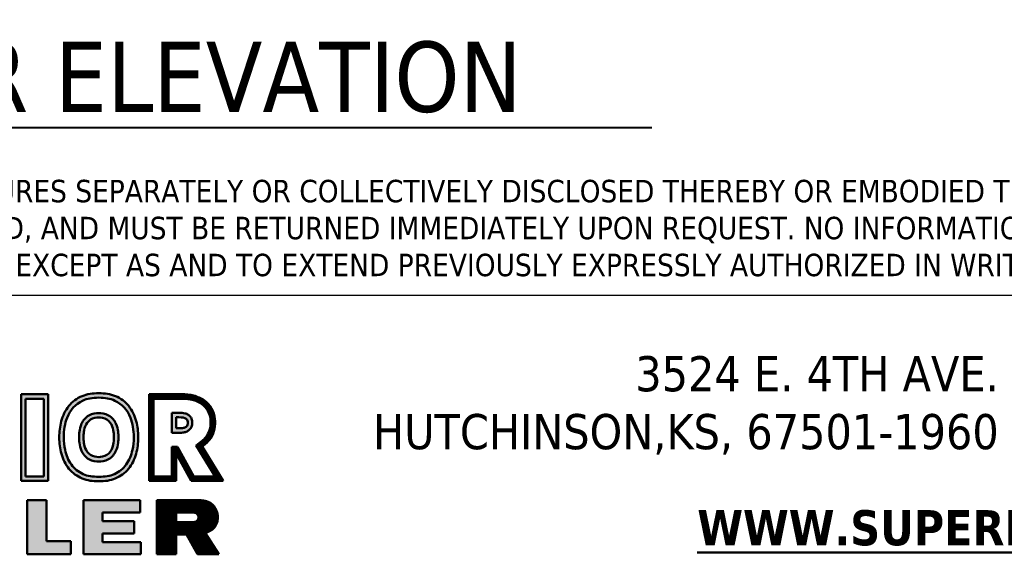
# Model space of a CAD drawing. Header units: inches. Extents: x 18 to 846, y -67 to 561.
# Tile 509 of 656: x 719 to 782, y 52 to 87. Entities that reach past the tile are written whole.
import ezdxf
from ezdxf.enums import TextEntityAlignment as Align

# ---------------------------------------------------------------- set-up
doc = ezdxf.new("R2010")
doc.units = ezdxf.units.IN
doc.header["$LTSCALE"] = 24
doc.header["$MEASUREMENT"] = 0
doc.layers.add('No Plot', color=7, linetype='Continuous', lineweight=25, plot=False)
doc.layers.add('Symbol (ANSI)', color=7, linetype='Continuous', lineweight=25)
doc.layers.add('Title (ANSI)', color=7, linetype='Continuous', lineweight=50)
doc.styles.add('Label Text (ANSI)', font='tahomabd.ttf')
doc.styles.add('Note Text (ANSI)', font='tahoma.ttf')
doc.styles.get("Standard").update_dxf_attribs({"font": 'arial.ttf'})
pattern_1 = [(45, (0, 0), (-3.0935921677e-05, 3.0935921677e-05), [])]

# ---------------------------------------------------------------- blocks, each defined once
blk = doc.blocks.new('Title Blocks SB TITLE-KS')
at = {"lineweight": 25}
h = blk.add_hatch(color=256, dxfattribs=at)
h.paths.add_polyline_path([(49.2707, 4.3705), (49.2707, 4.1626), (49.3195, 4.1626), (49.3195, 4.3705)], flags=0)
h.paths.add_polyline_path([(49.3314, 4.3824), (49.2587, 4.3824), (49.2587, 4.1507), (49.3314, 4.1507)])
h = blk.add_hatch(color=256, dxfattribs=at)
edge = h.paths.add_edge_path(flags=0)
edge.add_spline(control_points=[(49.4663, 4.1617), (49.4831, 4.1618), (49.4954, 4.1634), (49.5208, 4.1749), (49.5314, 4.1833), (49.5476, 4.2056), (49.5533, 4.2194), (49.5588, 4.2443), (49.5598, 4.2554), (49.5599, 4.2675)], knot_values=[-0.565129, -0.565129, -0.565129, -0.565129, -0.413896, -0.413896, -0.262663, -0.262663, -0.11143, -0.11143, 0, 0, 0, 0], degree=3, periodic=0)
edge.add_spline(control_points=[(49.5599, 4.2675), (49.5596, 4.287), (49.5571, 4.3038), (49.5427, 4.3402), (49.5285, 4.3561), (49.4964, 4.3713), (49.4834, 4.3731), (49.4663, 4.3734)], knot_values=[-0.565091, -0.565091, -0.565091, -0.565091, -0.387471, -0.387471, -0.156191, -0.156191, 0, 0, 0, 0], degree=3, periodic=0)
edge.add_spline(control_points=[(49.4663, 4.3734), (49.4491, 4.3731), (49.4361, 4.3713), (49.404, 4.3561), (49.3898, 4.3402), (49.3753, 4.3037), (49.3729, 4.2868), (49.3726, 4.2672)], knot_values=[-0.565962, -0.565962, -0.565962, -0.565962, -0.409772, -0.409772, -0.178401, -0.178401, 0, 0, 0, 0], degree=3, periodic=0)
edge.add_spline(control_points=[(49.3726, 4.2672), (49.3728, 4.2552), (49.3738, 4.2443), (49.3792, 4.2194), (49.3849, 4.2056), (49.4011, 4.1833), (49.4117, 4.1749), (49.4371, 4.1634), (49.4495, 4.1618), (49.4663, 4.1617)], knot_values=[-0.564258, -0.564258, -0.564258, -0.564258, -0.453694, -0.453694, -0.302463, -0.302463, -0.151231, -0.151231, 0, 0, 0, 0], degree=3, periodic=0)
edge = h.paths.add_edge_path()
edge.add_spline(control_points=[(49.5719, 4.2675), (49.5716, 4.2828), (49.5702, 4.2967), (49.5624, 4.3254), (49.5557, 4.3394), (49.537, 4.3627), (49.5248, 4.3716), (49.4971, 4.3834), (49.4829, 4.385), (49.4663, 4.3853)], knot_values=[0, 0, 0, 0, 0.133278, 0.133278, 0.277216, 0.277216, 0.421153, 0.421153, 0.565091, 0.565091, 0.565091, 0.565091], degree=3, periodic=0)
edge.add_spline(control_points=[(49.4663, 4.3853), (49.4496, 4.385), (49.4355, 4.3834), (49.4077, 4.3716), (49.3955, 4.3627), (49.3768, 4.3394), (49.3701, 4.3254), (49.3623, 4.2966), (49.3609, 4.2826), (49.3607, 4.2672)], knot_values=[0, 0, 0, 0, 0.14394, 0.14394, 0.287879, 0.287879, 0.431819, 0.431819, 0.565962, 0.565962, 0.565962, 0.565962], degree=3, periodic=0)
edge.add_spline(control_points=[(49.3607, 4.2672), (49.3609, 4.2514), (49.3625, 4.2372), (49.3706, 4.2083), (49.3773, 4.1945), (49.396, 4.1717), (49.4082, 4.163), (49.4358, 4.1514), (49.4497, 4.1499), (49.4663, 4.1497)], knot_values=[0, 0, 0, 0, 0.136876, 0.136876, 0.279336, 0.279336, 0.421797, 0.421797, 0.564258, 0.564258, 0.564258, 0.564258], degree=3, periodic=0)
edge.add_spline(control_points=[(49.4663, 4.1497), (49.4828, 4.1499), (49.4967, 4.1514), (49.5243, 4.163), (49.5365, 4.1717), (49.5552, 4.1945), (49.5619, 4.2083), (49.5701, 4.2372), (49.5716, 4.2516), (49.5719, 4.2675)], knot_values=[0, 0, 0, 0, 0.142463, 0.142463, 0.284925, 0.284925, 0.427388, 0.427388, 0.565129, 0.565129, 0.565129, 0.565129], degree=3, periodic=0)
h = blk.add_hatch(dxfattribs=at)
h.set_pattern_fill('ANSI31', color=256, scale=0.00035, style=0)
h.set_pattern_definition(pattern_1)
edge = h.paths.add_edge_path(flags=0)
edge.add_line((49.6877, 4.3704), (49.613, 4.3704))
edge.add_line((49.613, 4.3704), (49.613, 4.1626))
edge.add_line((49.613, 4.1626), (49.6618, 4.1626))
edge.add_line((49.6618, 4.1626), (49.6618, 4.2421))
edge.add_line((49.6618, 4.2421), (49.6772, 4.2421))
edge.add_line((49.6772, 4.2421), (49.7209, 4.1626))
edge.add_line((49.7209, 4.1626), (49.7775, 4.1626))
edge.add_line((49.7775, 4.1626), (49.7265, 4.2457))
edge.add_spline(control_points=[(49.7265, 4.2457), (49.7333, 4.2504), (49.7388, 4.2545), (49.7429, 4.258)], knot_values=[-0.701293, -0.701293, -0.701293, -0.701293, -0.650383, -0.650383, -0.650383, -0.650383], degree=3, periodic=0)
edge.add_spline(control_points=[(49.7429, 4.258), (49.7469, 4.2613), (49.7497, 4.264), (49.7566, 4.2724), (49.7606, 4.2796), (49.765, 4.2937), (49.7658, 4.302), (49.7651, 4.3211), (49.7626, 4.3299), (49.7499, 4.3521), (49.7364, 4.3615), (49.7093, 4.3697), (49.7004, 4.3706), (49.6877, 4.3704)], knot_values=[-0.650383, -0.650383, -0.650383, -0.650383, -0.601453, -0.601453, -0.510571, -0.510571, -0.419689, -0.419689, -0.301849, -0.301849, -0.111362, -0.111362, 0, 0, 0, 0], degree=3, periodic=0)
edge = h.paths.add_edge_path()
edge.add_line((49.6737, 4.1507), (49.6737, 4.2236))
edge.add_line((49.6737, 4.2236), (49.7138, 4.1507))
edge.add_line((49.7138, 4.1507), (49.7988, 4.1507))
edge.add_line((49.7988, 4.1507), (49.7425, 4.2425))
edge.add_spline(control_points=[(49.7425, 4.2425), (49.7455, 4.2447), (49.7482, 4.2468), (49.7506, 4.2488)], knot_values=[0.650383, 0.650383, 0.650383, 0.650383, 0.677218, 0.677218, 0.677218, 0.677218], degree=3, periodic=0)
edge.add_spline(control_points=[(49.7506, 4.2488), (49.7572, 4.2543), (49.7616, 4.2591), (49.7706, 4.2728), (49.7742, 4.2812), (49.7776, 4.2982), (49.7779, 4.3084), (49.775, 4.3362), (49.7646, 4.3547), (49.7403, 4.3717), (49.7303, 4.3761), (49.7096, 4.3818), (49.6998, 4.3825), (49.6879, 4.3824)], knot_values=[0, 0, 0, 0, 0.074157, 0.074157, 0.162849, 0.162849, 0.251541, 0.251541, 0.44626, 0.44626, 0.548321, 0.548321, 0.650383, 0.650383, 0.650383, 0.650383], degree=3, periodic=0)
edge.add_line((49.6879, 4.3824), (49.6011, 4.3824))
edge.add_line((49.6011, 4.3824), (49.6011, 4.1507))
edge.add_line((49.6011, 4.1507), (49.6737, 4.1507))
h = blk.add_hatch(color=256, dxfattribs=at)
edge = h.paths.add_edge_path(flags=0)
edge.add_spline(control_points=[(49.4662, 4.2146), (49.4718, 4.2147), (49.4811, 4.2156), (49.4952, 4.2248), (49.4999, 4.232), (49.5049, 4.2452), (49.506, 4.2514), (49.5068, 4.261), (49.5069, 4.2643), (49.5069, 4.2674)], knot_values=[-0.163293, -0.163293, -0.163293, -0.163293, -0.117361, -0.117361, -0.071429, -0.071429, -0.025497, -0.025497, 0, 0, 0, 0], degree=3, periodic=0)
edge.add_spline(control_points=[(49.5069, 4.2674), (49.5069, 4.2706), (49.5068, 4.2739), (49.506, 4.2835), (49.5049, 4.2897), (49.4999, 4.3029), (49.4952, 4.3101), (49.4811, 4.3192), (49.4718, 4.3202), (49.4663, 4.3203)], knot_values=[-0.163294, -0.163294, -0.163294, -0.163294, -0.137799, -0.137799, -0.091866, -0.091866, -0.045933, -0.045933, 0, 0, 0, 0], degree=3, periodic=0)
edge.add_spline(control_points=[(49.4663, 4.3203), (49.4607, 4.3202), (49.4514, 4.3192), (49.4373, 4.3101), (49.4327, 4.3029), (49.4276, 4.2897), (49.4265, 4.2835), (49.4257, 4.2739), (49.4256, 4.2706), (49.4256, 4.2675)], knot_values=[-0.163293, -0.163293, -0.163293, -0.163293, -0.117361, -0.117361, -0.071429, -0.071429, -0.025497, -0.025497, 0, 0, 0, 0], degree=3, periodic=0)
edge.add_spline(control_points=[(49.4256, 4.2675), (49.4256, 4.2643), (49.4257, 4.261), (49.4265, 4.2514), (49.4276, 4.2452), (49.4327, 4.232), (49.4373, 4.2248), (49.4514, 4.2156), (49.4607, 4.2147), (49.4662, 4.2146)], knot_values=[-0.163294, -0.163294, -0.163294, -0.163294, -0.137797, -0.137797, -0.091865, -0.091865, -0.045932, -0.045932, 0, 0, 0, 0], degree=3, periodic=0)
edge = h.paths.add_edge_path()
edge.add_spline(control_points=[(49.5188, 4.2675), (49.5188, 4.2719), (49.5187, 4.2772), (49.5171, 4.2892), (49.5158, 4.2961), (49.5084, 4.312), (49.5024, 4.3205), (49.4827, 4.3315), (49.4728, 4.3321), (49.4663, 4.3322)], knot_values=[0, 0, 0, 0, 0.034855, 0.034855, 0.077668, 0.077668, 0.120481, 0.120481, 0.163294, 0.163294, 0.163294, 0.163294], degree=3, periodic=0)
edge.add_spline(control_points=[(49.4663, 4.3322), (49.4597, 4.3321), (49.4498, 4.3315), (49.4302, 4.3205), (49.4241, 4.312), (49.4167, 4.2961), (49.4154, 4.2892), (49.4139, 4.2772), (49.4137, 4.2719), (49.4137, 4.2674)], knot_values=[0, 0, 0, 0, 0.042814, 0.042814, 0.085628, 0.085628, 0.128442, 0.128442, 0.163293, 0.163293, 0.163293, 0.163293], degree=3, periodic=0)
edge.add_spline(control_points=[(49.4137, 4.2674), (49.4137, 4.263), (49.4139, 4.2577), (49.4154, 4.2456), (49.4167, 4.2388), (49.4241, 4.2229), (49.4302, 4.2144), (49.4498, 4.2034), (49.4597, 4.2028), (49.4663, 4.2027)], knot_values=[0, 0, 0, 0, 0.034853, 0.034853, 0.077667, 0.077667, 0.12048, 0.12048, 0.163294, 0.163294, 0.163294, 0.163294], degree=3, periodic=0)
edge.add_spline(control_points=[(49.4663, 4.2027), (49.4728, 4.2028), (49.4827, 4.2034), (49.5024, 4.2144), (49.5084, 4.2229), (49.5158, 4.2388), (49.5171, 4.2456), (49.5187, 4.2577), (49.5188, 4.263), (49.5188, 4.2675)], knot_values=[0, 0, 0, 0, 0.042814, 0.042814, 0.085627, 0.085627, 0.128441, 0.128441, 0.163293, 0.163293, 0.163293, 0.163293], degree=3, periodic=0)
h = blk.add_hatch(color=256, dxfattribs=at)
edge = h.paths.add_edge_path(flags=0)
edge.add_line((49.6735, 4.2914), (49.6808, 4.2914))
edge.add_spline(control_points=[(49.6808, 4.2914), (49.6856, 4.2915), (49.6895, 4.2916), (49.6959, 4.293), (49.6979, 4.294), (49.7018, 4.2972), (49.7032, 4.299), (49.7043, 4.3026), (49.7046, 4.3063), (49.7038, 4.313), (49.7026, 4.3148), (49.6958, 4.3201), (49.6899, 4.3208), (49.6808, 4.3209)], knot_values=[-0.288872, -0.288872, -0.288872, -0.288872, -0.246765, -0.246765, -0.208681, -0.208681, -0.170597, -0.170597, -0.132513, -0.132513, -0.07892, -0.07892, 0, 0, 0, 0], degree=3, periodic=0)
edge.add_line((49.6808, 4.3209), (49.6735, 4.3209))
edge.add_line((49.6735, 4.3209), (49.6735, 4.2914))
edge = h.paths.add_edge_path()
edge.add_spline(control_points=[(49.6808, 4.2795), (49.6831, 4.2795), (49.6874, 4.2795), (49.6947, 4.2803), (49.7028, 4.2826), (49.7101, 4.2881), (49.7156, 4.2962), (49.7168, 4.3062), (49.7156, 4.3159), (49.7112, 4.3231), (49.7052, 4.3283), (49.6977, 4.3317), (49.689, 4.3327), (49.6836, 4.3328), (49.6808, 4.3328)], knot_values=[0, 0, 0, 0, 19.68907, 37.183159, 62.807968, 90.559754, 113.544659, 144.551319, 174.727619, 195.878946, 214.672315, 242.231464, 264.830431, 288.883455, 288.883455, 288.883455, 288.883455], degree=3, periodic=0)
edge.add_line((49.6808, 4.3328), (49.6615, 4.3328))
edge.add_line((49.6615, 4.3328), (49.6615, 4.2795))
edge.add_line((49.6615, 4.2795), (49.6808, 4.2795))
for points in [[(49.2752, 3.9545), (49.3918, 3.9545), (49.3918, 3.9897), (49.3269, 3.9897), (49.3269, 4.0992), (49.2752, 4.0992)], [(49.4765, 4.0666), (49.5768, 4.0666), (49.5768, 4.0992), (49.4252, 4.0992), (49.4252, 3.9545), (49.5789, 3.9545), (49.5789, 3.9873), (49.4765, 3.9873), (49.4765, 4.0102), (49.5608, 4.0102), (49.5608, 4.0431), (49.4765, 4.0431)]]:
    blk.add_hatch(color=256, dxfattribs=at).paths.add_polyline_path(points)
h = blk.add_hatch(dxfattribs=at)
h.set_pattern_fill('ANSI31', color=256, scale=0.00035, style=0)
h.set_pattern_definition(pattern_1)
edge = h.paths.add_edge_path(flags=0)
edge.add_line((49.716, 4.0664), (49.6732, 4.0664))
edge.add_line((49.6732, 4.0664), (49.6732, 4.04))
edge.add_line((49.6732, 4.04), (49.7119, 4.04))
edge.add_spline(control_points=[(49.7119, 4.04), (49.7138, 4.04), (49.717, 4.0401), (49.7213, 4.0405), (49.7248, 4.0414), (49.728, 4.0429), (49.731, 4.0455), (49.7325, 4.0491), (49.7329, 4.0522), (49.7329, 4.055), (49.7323, 4.0576), (49.7309, 4.0605), (49.7283, 4.0633), (49.7249, 4.065), (49.7216, 4.0661), (49.7188, 4.0663), (49.717, 4.0664), (49.716, 4.0664)], knot_values=[-150.108908, -150.108908, -150.108908, -150.108908, -133.537366, -122.67245, -113.788807, -102.684568, -92.642653, -80.34463, -70.169919, -65.554792, -56.886525, -47.066459, -38.434166, -24.523112, -15.037511, -8.804527, 0, 0, 0, 0], degree=3, periodic=0)
edge = h.paths.add_edge_path()
edge.add_spline(control_points=[(49.7512, 4.0123), (49.7527, 4.0126), (49.7566, 4.0134), (49.7626, 4.0158), (49.7689, 4.0197), (49.7744, 4.0244), (49.7789, 4.0307), (49.7826, 4.0388), (49.7846, 4.0481), (49.7846, 4.0586), (49.7826, 4.0683), (49.7786, 4.0773), (49.7729, 4.0853), (49.7657, 4.092), (49.7569, 4.0958), (49.7482, 4.0979), (49.7384, 4.0991), (49.7313, 4.0992), (49.7274, 4.0992)], knot_values=[0, 0, 0, 0, 12.543267, 34.657957, 54.650618, 75.574454, 96.777913, 119.998664, 151.951022, 177.349884, 209.288089, 236.020238, 261.633543, 293.227596, 318.911151, 342.295918, 370.126899, 403.20515, 403.20515, 403.20515, 403.20515], degree=3, periodic=0)
edge.add_line((49.7274, 4.0992), (49.6216, 4.0992))
edge.add_line((49.6216, 4.0992), (49.6216, 3.9545))
edge.add_line((49.6216, 3.9545), (49.6732, 3.9545))
edge.add_line((49.6732, 3.9545), (49.6732, 4.0072))
edge.add_line((49.6732, 4.0072), (49.7007, 4.0072))
edge.add_line((49.7007, 4.0072), (49.7303, 3.9545))
edge.add_line((49.7303, 3.9545), (49.7873, 3.9545))
edge.add_line((49.7873, 3.9545), (49.7512, 4.0123))
at = {"layer": 'No Plot', "color": 7, "linetype": 'Continuous', "lineweight": 25}
for p, q in [((49.2587, 4.3824), (49.3314, 4.3824)), ((49.2587, 4.1507), (49.2587, 4.3824)), ((49.3314, 4.3824), (49.3314, 4.1507)), ((49.6011, 4.1507), (49.6011, 4.3824)), ((49.6011, 4.3824), (49.6879, 4.3824)), ((49.2707, 4.3705), (49.3195, 4.3705)), ((49.2707, 4.1626), (49.2707, 4.3705)), ((49.3195, 4.3705), (49.3195, 4.1626)), ((49.613, 4.1626), (49.613, 4.3704)), ((49.613, 4.3704), (49.6877, 4.3704)), ((49.6615, 4.3328), (49.6615, 4.2795)), ((49.6615, 4.3328), (49.6808, 4.3328)), ((49.6735, 4.3209), (49.6735, 4.2914)), ((49.6735, 4.3209), (49.6808, 4.3209)), ((49.6615, 4.2795), (49.6808, 4.2795)), ((49.6735, 4.2914), (49.6808, 4.2914)), ((49.6772, 4.2421), (49.6618, 4.2421)), ((49.6618, 4.2421), (49.6618, 4.1626)), ((49.6772, 4.2421), (49.7209, 4.1626)), ((49.7265, 4.2457), (49.7775, 4.1626)), ((49.7425, 4.2425), (49.7988, 4.1507)), ((49.7138, 4.1507), (49.6737, 4.2236)), ((49.6737, 4.2236), (49.6737, 4.1507)), ((49.3195, 4.1626), (49.2707, 4.1626)), ((49.6618, 4.1626), (49.613, 4.1626)), ((49.7775, 4.1626), (49.7209, 4.1626)), ((49.3314, 4.1507), (49.2587, 4.1507)), ((49.6737, 4.1507), (49.6011, 4.1507)), ((49.7988, 4.1507), (49.7138, 4.1507)), ((49.2752, 4.0992), (49.2752, 3.9545)), ((49.3269, 4.0992), (49.2752, 4.0992)), ((49.3269, 3.9897), (49.3269, 4.0992)), ((49.4252, 4.0992), (49.4252, 3.9545)), ((49.5768, 4.0992), (49.4252, 4.0992)), ((49.5768, 4.0666), (49.5768, 4.0992)), ((49.6216, 3.9545), (49.6216, 4.0992)), ((49.6216, 4.0992), (49.7274, 4.0992)), ((49.4765, 4.0431), (49.4765, 4.0666)), ((49.4765, 4.0666), (49.5768, 4.0666)), ((49.6732, 4.0664), (49.6732, 4.04)), ((49.6732, 4.0664), (49.716, 4.0664)), ((49.5608, 4.0431), (49.4765, 4.0431)), ((49.5608, 4.0102), (49.5608, 4.0431)), ((49.6732, 4.04), (49.7119, 4.04)), ((49.4765, 3.9873), (49.4765, 4.0102)), ((49.4765, 4.0102), (49.5608, 4.0102)), ((49.6732, 4.0072), (49.6732, 3.9545)), ((49.7007, 4.0072), (49.6732, 4.0072)), ((49.7007, 4.0072), (49.7303, 3.9545)), ((49.7512, 4.0123), (49.7873, 3.9545)), ((49.3918, 3.9897), (49.3269, 3.9897)), ((49.3918, 3.9545), (49.3918, 3.9897)), ((49.5789, 3.9873), (49.4765, 3.9873)), ((49.5789, 3.9545), (49.5789, 3.9873)), ((49.2752, 3.9545), (49.3918, 3.9545)), ((49.4252, 3.9545), (49.5789, 3.9545)), ((49.6732, 3.9545), (49.6216, 3.9545)), ((49.7303, 3.9545), (49.7873, 3.9545))]:
    blk.add_line(p, q, dxfattribs=at)
for points, knots in [([(49.4663, 4.3853), (49.4496, 4.385), (49.4355, 4.3834), (49.4077, 4.3716), (49.3955, 4.3627), (49.3768, 4.3394), (49.3701, 4.3254), (49.3623, 4.2966), (49.3609, 4.2826), (49.3607, 4.2672)], [0, 0, 0, 0, 0.1439397, 0.1439397, 0.2878793, 0.2878793, 0.431819, 0.431819, 0.5659619, 0.5659619, 0.5659619, 0.5659619]), ([(49.4663, 4.3734), (49.4491, 4.3731), (49.4361, 4.3713), (49.404, 4.3561), (49.3898, 4.3402), (49.3753, 4.3037), (49.3729, 4.2868), (49.3726, 4.2672)], [0, 0, 0, 0, 0.1561895, 0.1561895, 0.3875612, 0.3875612, 0.5659619, 0.5659619, 0.5659619, 0.5659619]), ([(49.4663, 4.3853), (49.4829, 4.385), (49.4971, 4.3834), (49.5248, 4.3716), (49.537, 4.3627), (49.5557, 4.3394), (49.5624, 4.3254), (49.5702, 4.2967), (49.5716, 4.2828), (49.5719, 4.2675)], [0, 0, 0, 0, 0.1439378, 0.1439378, 0.2878756, 0.2878756, 0.4318134, 0.4318134, 0.5650911, 0.5650911, 0.5650911, 0.5650911]), ([(49.4663, 4.3734), (49.4834, 4.3731), (49.4964, 4.3713), (49.5285, 4.3561), (49.5427, 4.3402), (49.5571, 4.3038), (49.5596, 4.287), (49.5599, 4.2675)], [0, 0, 0, 0, 0.1561908, 0.1561908, 0.3874708, 0.3874708, 0.5650911, 0.5650911, 0.5650911, 0.5650911]), ([(49.6879, 4.3824), (49.6998, 4.3825), (49.7096, 4.3818), (49.7303, 4.3761), (49.7403, 4.3717), (49.7646, 4.3547), (49.775, 4.3362), (49.7779, 4.3084), (49.7776, 4.2982), (49.7742, 4.2812), (49.7706, 4.2728), (49.7616, 4.2591), (49.7572, 4.2543), (49.7506, 4.2488), (49.7482, 4.2468), (49.7455, 4.2447), (49.7425, 4.2425)], [0, 0, 0, 0, 0.1020614, 0.1020614, 0.2041229, 0.2041229, 0.3988419, 0.3988419, 0.487534, 0.487534, 0.5762262, 0.5762262, 0.6503828, 0.6503828, 0.6503828, 0.6772177, 0.6772177, 0.6772177, 0.6772177]), ([(49.6877, 4.3704), (49.7004, 4.3706), (49.7093, 4.3697), (49.7364, 4.3615), (49.7499, 4.3521), (49.7626, 4.3299), (49.7651, 4.3211), (49.7658, 4.302), (49.765, 4.2937), (49.7606, 4.2796), (49.7566, 4.2724), (49.7497, 4.264), (49.7469, 4.2613), (49.7429, 4.258), (49.7388, 4.2545), (49.7333, 4.2504), (49.7265, 4.2457)], [0, 0, 0, 0, 0.1113616, 0.1113616, 0.3018491, 0.3018491, 0.4196889, 0.4196889, 0.5105709, 0.5105709, 0.6014528, 0.6014528, 0.6503828, 0.6503828, 0.6503828, 0.7012931, 0.7012931, 0.7012931, 0.7012931]), ([(49.4663, 4.3322), (49.4597, 4.3321), (49.4498, 4.3315), (49.4302, 4.3205), (49.4241, 4.312), (49.4167, 4.2961), (49.4154, 4.2892), (49.4139, 4.2772), (49.4137, 4.2719), (49.4137, 4.2674)], [0, 0, 0, 0, 0.042814, 0.042814, 0.0856279, 0.0856279, 0.1284419, 0.1284419, 0.1632927, 0.1632927, 0.1632927, 0.1632927]), ([(49.4663, 4.3203), (49.4607, 4.3202), (49.4514, 4.3192), (49.4373, 4.3101), (49.4327, 4.3029), (49.4276, 4.2897), (49.4265, 4.2835), (49.4257, 4.2739), (49.4256, 4.2706), (49.4256, 4.2675)], [0, 0, 0, 0, 0.0459318, 0.0459318, 0.0918635, 0.0918635, 0.1377953, 0.1377953, 0.1632927, 0.1632927, 0.1632927, 0.1632927]), ([(49.4663, 4.3322), (49.4728, 4.3321), (49.4827, 4.3315), (49.5024, 4.3205), (49.5084, 4.312), (49.5158, 4.2961), (49.5171, 4.2892), (49.5187, 4.2772), (49.5188, 4.2719), (49.5188, 4.2675)], [0, 0, 0, 0, 0.0428132, 0.0428132, 0.0856263, 0.0856263, 0.1284395, 0.1284395, 0.1632945, 0.1632945, 0.1632945, 0.1632945]), ([(49.4663, 4.3203), (49.4718, 4.3202), (49.4811, 4.3192), (49.4952, 4.3101), (49.4999, 4.3029), (49.5049, 4.2897), (49.506, 4.2835), (49.5068, 4.2739), (49.5069, 4.2706), (49.5069, 4.2674)], [0, 0, 0, 0, 0.0459329, 0.0459329, 0.0918657, 0.0918657, 0.1377986, 0.1377986, 0.1632945, 0.1632945, 0.1632945, 0.1632945]), ([(49.6808, 4.3209), (49.6899, 4.3208), (49.6958, 4.3201), (49.7026, 4.3148), (49.7038, 4.313), (49.7046, 4.3063), (49.7043, 4.3026), (49.7032, 4.299), (49.7018, 4.2972), (49.6979, 4.294), (49.6959, 4.293), (49.6895, 4.2916), (49.6856, 4.2915), (49.6808, 4.2914)], [0, 0, 0, 0, 0.0789204, 0.0789204, 0.132513, 0.132513, 0.1705971, 0.1705971, 0.2086812, 0.2086812, 0.2467653, 0.2467653, 0.2888722, 0.2888722, 0.2888722, 0.2888722]), ([(49.4663, 4.1497), (49.4497, 4.1499), (49.4358, 4.1514), (49.4082, 4.163), (49.396, 4.1717), (49.3773, 4.1945), (49.3706, 4.2083), (49.3625, 4.2372), (49.3609, 4.2514), (49.3607, 4.2672)], [0, 0, 0, 0, 0.1424606, 0.1424606, 0.2849213, 0.2849213, 0.4273819, 0.4273819, 0.5642576, 0.5642576, 0.5642576, 0.5642576]), ([(49.4663, 4.1617), (49.4495, 4.1618), (49.4371, 4.1634), (49.4117, 4.1749), (49.4011, 4.1833), (49.3849, 4.2056), (49.3792, 4.2194), (49.3738, 4.2443), (49.3728, 4.2552), (49.3726, 4.2672)], [0, 0, 0, 0, 0.1512314, 0.1512314, 0.3024627, 0.3024627, 0.4536941, 0.4536941, 0.5642576, 0.5642576, 0.5642576, 0.5642576]), ([(49.4663, 4.2027), (49.4597, 4.2028), (49.4498, 4.2034), (49.4302, 4.2144), (49.4241, 4.2229), (49.4167, 4.2388), (49.4154, 4.2456), (49.4139, 4.2577), (49.4137, 4.263), (49.4137, 4.2674)], [0, 0, 0, 0, 0.0428135, 0.0428135, 0.085627, 0.085627, 0.1284405, 0.1284405, 0.1632937, 0.1632937, 0.1632937, 0.1632937]), ([(49.4662, 4.2146), (49.4607, 4.2147), (49.4514, 4.2156), (49.4373, 4.2248), (49.4327, 4.232), (49.4276, 4.2452), (49.4265, 4.2514), (49.4257, 4.261), (49.4256, 4.2643), (49.4256, 4.2675)], [0, 0, 0, 0, 0.0459324, 0.0459324, 0.0918648, 0.0918648, 0.1377972, 0.1377972, 0.1632937, 0.1632937, 0.1632937, 0.1632937]), ([(49.4662, 4.2146), (49.4718, 4.2147), (49.4811, 4.2156), (49.4952, 4.2248), (49.4999, 4.232), (49.5049, 4.2452), (49.506, 4.2514), (49.5068, 4.261), (49.5069, 4.2643), (49.5069, 4.2674)], [0, 0, 0, 0, 0.0459322, 0.0459322, 0.0918645, 0.0918645, 0.1377967, 0.1377967, 0.1632935, 0.1632935, 0.1632935, 0.1632935]), ([(49.4663, 4.1497), (49.4828, 4.1499), (49.4967, 4.1514), (49.5243, 4.163), (49.5365, 4.1717), (49.5552, 4.1945), (49.5619, 4.2083), (49.5701, 4.2372), (49.5716, 4.2516), (49.5719, 4.2675)], [0, 0, 0, 0, 0.1424626, 0.1424626, 0.2849251, 0.2849251, 0.4273877, 0.4273877, 0.565129, 0.565129, 0.565129, 0.565129]), ([(49.4663, 4.1617), (49.4831, 4.1618), (49.4954, 4.1634), (49.5208, 4.1749), (49.5314, 4.1833), (49.5476, 4.2056), (49.5533, 4.2194), (49.5588, 4.2443), (49.5598, 4.2554), (49.5599, 4.2675)], [0, 0, 0, 0, 0.1512331, 0.1512331, 0.3024663, 0.3024663, 0.4536994, 0.4536994, 0.565129, 0.565129, 0.565129, 0.565129]), ([(49.4663, 4.2027), (49.4728, 4.2028), (49.4827, 4.2034), (49.5024, 4.2144), (49.5084, 4.2229), (49.5158, 4.2388), (49.5171, 4.2456), (49.5187, 4.2577), (49.5188, 4.263), (49.5188, 4.2675)], [0, 0, 0, 0, 0.0428136, 0.0428136, 0.0856273, 0.0856273, 0.1284409, 0.1284409, 0.1632935, 0.1632935, 0.1632935, 0.1632935])]:
    blk.add_open_spline(points, degree=3, knots=knots, dxfattribs=at)
for points in [[(49.6808, 4.3328), (49.6892, 4.3326), (49.697, 4.3314), (49.7058, 4.3274), (49.7107, 4.323), (49.7146, 4.3167), (49.7163, 4.3063), (49.7145, 4.2956), (49.7101, 4.2889), (49.7023, 4.2831), (49.6938, 4.2804), (49.6877, 4.2797), (49.6808, 4.2795)], [(49.7274, 4.0992), (49.739, 4.0988), (49.7486, 4.0976), (49.7566, 4.0956), (49.7648, 4.0919), (49.7731, 4.0846), (49.7782, 4.0773), (49.7821, 4.0688), (49.7843, 4.0578), (49.7843, 4.0489), (49.782, 4.038), (49.7785, 4.0306), (49.7742, 4.0246), (49.7687, 4.0198), (49.7627, 4.0161), (49.7555, 4.0133), (49.7512, 4.0123)], [(49.716, 4.0664), (49.7191, 4.0663), (49.7212, 4.0661), (49.7244, 4.0651), (49.7287, 4.0628), (49.7307, 4.0605), (49.7323, 4.0575), (49.7329, 4.0545), (49.7329, 4.0529), (49.7324, 4.0494), (49.7306, 4.0455), (49.728, 4.0431), (49.7245, 4.0414), (49.7215, 4.0406), (49.7177, 4.0402), (49.7119, 4.04)]]:
    blk.add_spline(points, degree=3, dxfattribs=at)
at = {"layer": 'Title (ANSI)', "lineweight": 25}
blk.add_line((47.7839, 4.6475), (54.5339, 4.6475), dxfattribs=at)
blk.add_line((47.7839, 4.6475), (54.5339, 4.6475), dxfattribs=at)
at = {"layer": 'Title (ANSI)'}
for p, q in [((49.3314, 4.3824), (49.2587, 4.3824)), ((49.2587, 4.3824), (49.2587, 4.1507)), ((49.3314, 4.1507), (49.3314, 4.3824)), ((49.6879, 4.3824), (49.6011, 4.3824)), ((49.6011, 4.3824), (49.6011, 4.1507)), ((49.2707, 4.1626), (49.2707, 4.3705)), ((49.2707, 4.3705), (49.3195, 4.3705)), ((49.3195, 4.3705), (49.3195, 4.1626)), ((49.613, 4.1626), (49.613, 4.3704)), ((49.613, 4.3704), (49.6877, 4.3704)), ((49.6615, 4.2795), (49.6615, 4.3328)), ((49.6615, 4.3328), (49.6808, 4.3328)), ((49.6808, 4.3328), (49.6615, 4.3328)), ((49.6615, 4.3328), (49.6615, 4.2795)), ((49.6735, 4.2914), (49.6735, 4.3209)), ((49.6735, 4.3209), (49.6808, 4.3209)), ((49.6735, 4.2914), (49.6735, 4.3209)), ((49.6735, 4.3209), (49.6808, 4.3209)), ((49.6808, 4.2795), (49.6615, 4.2795)), ((49.6615, 4.2795), (49.6808, 4.2795)), ((49.6808, 4.2914), (49.6735, 4.2914)), ((49.6808, 4.2914), (49.6735, 4.2914)), ((49.6772, 4.2421), (49.6618, 4.2421)), ((49.6618, 4.2421), (49.6618, 4.1626)), ((49.7209, 4.1626), (49.6772, 4.2421)), ((49.7265, 4.2457), (49.7775, 4.1626)), ((49.7988, 4.1507), (49.7425, 4.2425)), ((49.6737, 4.1507), (49.6737, 4.2236)), ((49.6737, 4.2236), (49.7138, 4.1507)), ((49.3195, 4.1626), (49.2707, 4.1626)), ((49.6618, 4.1626), (49.613, 4.1626)), ((49.7775, 4.1626), (49.7209, 4.1626)), ((49.2587, 4.1507), (49.3314, 4.1507)), ((49.6011, 4.1507), (49.6737, 4.1507)), ((49.7138, 4.1507), (49.7988, 4.1507)), ((49.3269, 4.0992), (49.2752, 4.0992)), ((49.2752, 4.0992), (49.2752, 3.9545)), ((49.3269, 3.9897), (49.3269, 4.0992)), ((49.5768, 4.0992), (49.4252, 4.0992)), ((49.4252, 4.0992), (49.4252, 3.9545)), ((49.5768, 4.0666), (49.5768, 4.0992)), ((49.7274, 4.0992), (49.6216, 4.0992)), ((49.6216, 4.0992), (49.6216, 3.9545)), ((49.4765, 4.0666), (49.5768, 4.0666)), ((49.4765, 4.0431), (49.4765, 4.0666)), ((49.6732, 4.04), (49.6732, 4.0664)), ((49.6732, 4.0664), (49.716, 4.0664)), ((49.5608, 4.0431), (49.4765, 4.0431)), ((49.5608, 4.0102), (49.5608, 4.0431)), ((49.7119, 4.04), (49.6732, 4.04)), ((49.4765, 3.9873), (49.4765, 4.0102)), ((49.4765, 4.0102), (49.5608, 4.0102)), ((49.6732, 3.9545), (49.6732, 4.0072)), ((49.6732, 4.0072), (49.7007, 4.0072)), ((49.7007, 4.0072), (49.7303, 3.9545)), ((49.7873, 3.9545), (49.7512, 4.0123)), ((49.3918, 3.9897), (49.3269, 3.9897)), ((49.3918, 3.9545), (49.3918, 3.9897)), ((49.5789, 3.9873), (49.4765, 3.9873)), ((49.5789, 3.9545), (49.5789, 3.9873)), ((49.2752, 3.9545), (49.3918, 3.9545)), ((49.4252, 3.9545), (49.5789, 3.9545)), ((49.6216, 3.9545), (49.6732, 3.9545)), ((49.7303, 3.9545), (49.7873, 3.9545))]:
    blk.add_line(p, q, dxfattribs=at)
for points, knots in [([(49.4663, 4.3853), (49.4496, 4.385), (49.4355, 4.3834), (49.4077, 4.3716), (49.3955, 4.3627), (49.3768, 4.3394), (49.3701, 4.3254), (49.3623, 4.2966), (49.3609, 4.2826), (49.3607, 4.2672)], [0, 0, 0, 0, 0.1439397, 0.1439397, 0.2878793, 0.2878793, 0.431819, 0.431819, 0.5659619, 0.5659619, 0.5659619, 0.5659619]), ([(49.3726, 4.2672), (49.3729, 4.2868), (49.3753, 4.3037), (49.3898, 4.3402), (49.404, 4.3561), (49.4361, 4.3713), (49.4491, 4.3731), (49.4663, 4.3734)], [0, 0, 0, 0, 0.1784007, 0.1784007, 0.4097724, 0.4097724, 0.5659619, 0.5659619, 0.5659619, 0.5659619]), ([(49.5719, 4.2675), (49.5716, 4.2828), (49.5702, 4.2967), (49.5624, 4.3254), (49.5557, 4.3394), (49.537, 4.3627), (49.5248, 4.3716), (49.4971, 4.3834), (49.4829, 4.385), (49.4663, 4.3853)], [0, 0, 0, 0, 0.1332777, 0.1332777, 0.2772155, 0.2772155, 0.4211533, 0.4211533, 0.5650911, 0.5650911, 0.5650911, 0.5650911]), ([(49.4663, 4.3734), (49.4834, 4.3731), (49.4964, 4.3713), (49.5285, 4.3561), (49.5427, 4.3402), (49.5571, 4.3038), (49.5596, 4.287), (49.5599, 4.2675)], [0, 0, 0, 0, 0.1561908, 0.1561908, 0.3874708, 0.3874708, 0.5650911, 0.5650911, 0.5650911, 0.5650911]), ([(49.7506, 4.2488), (49.7572, 4.2543), (49.7616, 4.2591), (49.7706, 4.2728), (49.7742, 4.2812), (49.7776, 4.2982), (49.7779, 4.3084), (49.775, 4.3362), (49.7646, 4.3547), (49.7403, 4.3717), (49.7303, 4.3761), (49.7096, 4.3818), (49.6998, 4.3825), (49.6879, 4.3824)], [0, 0, 0, 0, 0.0741566, 0.0741566, 0.1628488, 0.1628488, 0.2515409, 0.2515409, 0.4462599, 0.4462599, 0.5483213, 0.5483213, 0.6503828, 0.6503828, 0.6503828, 0.6503828]), ([(49.6877, 4.3704), (49.7004, 4.3706), (49.7093, 4.3697), (49.7364, 4.3615), (49.7499, 4.3521), (49.7626, 4.3299), (49.7651, 4.3211), (49.7658, 4.302), (49.765, 4.2937), (49.7606, 4.2796), (49.7566, 4.2724), (49.7497, 4.264), (49.7469, 4.2613), (49.7429, 4.258)], [0, 0, 0, 0, 0.1113616, 0.1113616, 0.3018491, 0.3018491, 0.4196889, 0.4196889, 0.5105709, 0.5105709, 0.6014528, 0.6014528, 0.6503828, 0.6503828, 0.6503828, 0.6503828]), ([(49.4137, 4.2674), (49.4137, 4.2719), (49.4139, 4.2772), (49.4154, 4.2892), (49.4167, 4.2961), (49.4241, 4.312), (49.4302, 4.3205), (49.4498, 4.3315), (49.4597, 4.3321), (49.4663, 4.3322)], [0, 0, 0, 0, 0.0348508, 0.0348508, 0.0776648, 0.0776648, 0.1204787, 0.1204787, 0.1632927, 0.1632927, 0.1632927, 0.1632927]), ([(49.4663, 4.3322), (49.4597, 4.3321), (49.4498, 4.3315), (49.4302, 4.3205), (49.4241, 4.312), (49.4167, 4.2961), (49.4154, 4.2892), (49.4139, 4.2772), (49.4137, 4.2719), (49.4137, 4.2674)], [0, 0, 0, 0, 0.042814, 0.042814, 0.0856279, 0.0856279, 0.1284419, 0.1284419, 0.1632927, 0.1632927, 0.1632927, 0.1632927]), ([(49.4256, 4.2675), (49.4256, 4.2706), (49.4257, 4.2739), (49.4265, 4.2835), (49.4276, 4.2897), (49.4327, 4.3029), (49.4373, 4.3101), (49.4514, 4.3192), (49.4607, 4.3202), (49.4663, 4.3203)], [0, 0, 0, 0, 0.0254974, 0.0254974, 0.0714292, 0.0714292, 0.1173609, 0.1173609, 0.1632927, 0.1632927, 0.1632927, 0.1632927]), ([(49.4256, 4.2675), (49.4256, 4.2706), (49.4257, 4.2739), (49.4265, 4.2835), (49.4276, 4.2897), (49.4327, 4.3029), (49.4373, 4.3101), (49.4514, 4.3192), (49.4607, 4.3202), (49.4663, 4.3203)], [0, 0, 0, 0, 0.0254974, 0.0254974, 0.0714292, 0.0714292, 0.1173609, 0.1173609, 0.1632927, 0.1632927, 0.1632927, 0.1632927]), ([(49.5188, 4.2675), (49.5188, 4.2719), (49.5187, 4.2772), (49.5171, 4.2892), (49.5158, 4.2961), (49.5084, 4.312), (49.5024, 4.3205), (49.4827, 4.3315), (49.4728, 4.3321), (49.4663, 4.3322)], [0, 0, 0, 0, 0.034855, 0.034855, 0.0776681, 0.0776681, 0.1204813, 0.1204813, 0.1632945, 0.1632945, 0.1632945, 0.1632945]), ([(49.5188, 4.2675), (49.5188, 4.2719), (49.5187, 4.2772), (49.5171, 4.2892), (49.5158, 4.2961), (49.5084, 4.312), (49.5024, 4.3205), (49.4827, 4.3315), (49.4728, 4.3321), (49.4663, 4.3322)], [0, 0, 0, 0, 0.034855, 0.034855, 0.0776681, 0.0776681, 0.1204813, 0.1204813, 0.1632945, 0.1632945, 0.1632945, 0.1632945]), ([(49.5069, 4.2674), (49.5069, 4.2706), (49.5068, 4.2739), (49.506, 4.2835), (49.5049, 4.2897), (49.4999, 4.3029), (49.4952, 4.3101), (49.4811, 4.3192), (49.4718, 4.3202), (49.4663, 4.3203)], [0, 0, 0, 0, 0.0254959, 0.0254959, 0.0714288, 0.0714288, 0.1173616, 0.1173616, 0.1632945, 0.1632945, 0.1632945, 0.1632945]), ([(49.5069, 4.2674), (49.5069, 4.2706), (49.5068, 4.2739), (49.506, 4.2835), (49.5049, 4.2897), (49.4999, 4.3029), (49.4952, 4.3101), (49.4811, 4.3192), (49.4718, 4.3202), (49.4663, 4.3203)], [0, 0, 0, 0, 0.0254959, 0.0254959, 0.0714288, 0.0714288, 0.1173616, 0.1173616, 0.1632945, 0.1632945, 0.1632945, 0.1632945]), ([(49.6808, 4.3328), (49.6836, 4.3328), (49.689, 4.3327), (49.6977, 4.3317), (49.7052, 4.3283), (49.7112, 4.3231), (49.7156, 4.3159), (49.7168, 4.3062), (49.7156, 4.2962), (49.7101, 4.2881), (49.7028, 4.2826), (49.6947, 4.2803), (49.6874, 4.2795), (49.6831, 4.2795), (49.6808, 4.2795)], [0, 0, 0, 0, 24.053024, 46.651991, 74.211139, 93.004509, 114.155836, 144.332136, 175.338796, 198.323701, 226.075487, 251.700296, 269.194385, 288.883455, 288.883455, 288.883455, 288.883455]), ([(49.6808, 4.2795), (49.6831, 4.2795), (49.6874, 4.2795), (49.6947, 4.2803), (49.7028, 4.2826), (49.7101, 4.2881), (49.7156, 4.2962), (49.7168, 4.3062), (49.7156, 4.3159), (49.7112, 4.3231), (49.7052, 4.3283), (49.6977, 4.3317), (49.689, 4.3327), (49.6836, 4.3328), (49.6808, 4.3328)], [0, 0, 0, 0, 19.68907, 37.183159, 62.807968, 90.559754, 113.544659, 144.551319, 174.727619, 195.878946, 214.672315, 242.231464, 264.830431, 288.883455, 288.883455, 288.883455, 288.883455]), ([(49.6808, 4.3209), (49.6899, 4.3208), (49.6958, 4.3201), (49.7026, 4.3148), (49.7038, 4.313), (49.7046, 4.3063), (49.7043, 4.3026), (49.7032, 4.299), (49.7018, 4.2972), (49.6979, 4.294), (49.6959, 4.293), (49.6895, 4.2916), (49.6856, 4.2915), (49.6808, 4.2914)], [0, 0, 0, 0, 0.0789204, 0.0789204, 0.132513, 0.132513, 0.1705971, 0.1705971, 0.2086812, 0.2086812, 0.2467653, 0.2467653, 0.2888722, 0.2888722, 0.2888722, 0.2888722]), ([(49.6808, 4.3209), (49.6899, 4.3208), (49.6958, 4.3201), (49.7026, 4.3148), (49.7038, 4.313), (49.7046, 4.3063), (49.7043, 4.3026), (49.7032, 4.299), (49.7018, 4.2972), (49.6979, 4.294), (49.6959, 4.293), (49.6895, 4.2916), (49.6856, 4.2915), (49.6808, 4.2914)], [0, 0, 0, 0, 0.0789204, 0.0789204, 0.132513, 0.132513, 0.1705971, 0.1705971, 0.2086812, 0.2086812, 0.2467653, 0.2467653, 0.2888722, 0.2888722, 0.2888722, 0.2888722]), ([(49.3607, 4.2672), (49.3609, 4.2514), (49.3625, 4.2372), (49.3706, 4.2083), (49.3773, 4.1945), (49.396, 4.1717), (49.4082, 4.163), (49.4358, 4.1514), (49.4497, 4.1499), (49.4663, 4.1497)], [0, 0, 0, 0, 0.1368757, 0.1368757, 0.2793364, 0.2793364, 0.421797, 0.421797, 0.5642576, 0.5642576, 0.5642576, 0.5642576]), ([(49.4663, 4.1617), (49.4495, 4.1618), (49.4371, 4.1634), (49.4117, 4.1749), (49.4011, 4.1833), (49.3849, 4.2056), (49.3792, 4.2194), (49.3738, 4.2443), (49.3728, 4.2552), (49.3726, 4.2672)], [0, 0, 0, 0, 0.1512314, 0.1512314, 0.3024627, 0.3024627, 0.4536941, 0.4536941, 0.5642576, 0.5642576, 0.5642576, 0.5642576]), ([(49.4663, 4.2027), (49.4597, 4.2028), (49.4498, 4.2034), (49.4302, 4.2144), (49.4241, 4.2229), (49.4167, 4.2388), (49.4154, 4.2456), (49.4139, 4.2577), (49.4137, 4.263), (49.4137, 4.2674)], [0, 0, 0, 0, 0.0428135, 0.0428135, 0.085627, 0.085627, 0.1284405, 0.1284405, 0.1632937, 0.1632937, 0.1632937, 0.1632937]), ([(49.4137, 4.2674), (49.4137, 4.263), (49.4139, 4.2577), (49.4154, 4.2456), (49.4167, 4.2388), (49.4241, 4.2229), (49.4302, 4.2144), (49.4498, 4.2034), (49.4597, 4.2028), (49.4663, 4.2027)], [0, 0, 0, 0, 0.0348532, 0.0348532, 0.0776667, 0.0776667, 0.1204802, 0.1204802, 0.1632937, 0.1632937, 0.1632937, 0.1632937]), ([(49.4662, 4.2146), (49.4607, 4.2147), (49.4514, 4.2156), (49.4373, 4.2248), (49.4327, 4.232), (49.4276, 4.2452), (49.4265, 4.2514), (49.4257, 4.261), (49.4256, 4.2643), (49.4256, 4.2675)], [0, 0, 0, 0, 0.0459324, 0.0459324, 0.0918648, 0.0918648, 0.1377972, 0.1377972, 0.1632937, 0.1632937, 0.1632937, 0.1632937]), ([(49.4662, 4.2146), (49.4607, 4.2147), (49.4514, 4.2156), (49.4373, 4.2248), (49.4327, 4.232), (49.4276, 4.2452), (49.4265, 4.2514), (49.4257, 4.261), (49.4256, 4.2643), (49.4256, 4.2675)], [0, 0, 0, 0, 0.0459324, 0.0459324, 0.0918648, 0.0918648, 0.1377972, 0.1377972, 0.1632937, 0.1632937, 0.1632937, 0.1632937]), ([(49.5069, 4.2674), (49.5069, 4.2643), (49.5068, 4.261), (49.506, 4.2514), (49.5049, 4.2452), (49.4999, 4.232), (49.4952, 4.2248), (49.4811, 4.2156), (49.4718, 4.2147), (49.4662, 4.2146)], [0, 0, 0, 0, 0.0254968, 0.0254968, 0.071429, 0.071429, 0.1173612, 0.1173612, 0.1632935, 0.1632935, 0.1632935, 0.1632935]), ([(49.5069, 4.2674), (49.5069, 4.2643), (49.5068, 4.261), (49.506, 4.2514), (49.5049, 4.2452), (49.4999, 4.232), (49.4952, 4.2248), (49.4811, 4.2156), (49.4718, 4.2147), (49.4662, 4.2146)], [0, 0, 0, 0, 0.0254968, 0.0254968, 0.071429, 0.071429, 0.1173612, 0.1173612, 0.1632935, 0.1632935, 0.1632935, 0.1632935]), ([(49.4663, 4.1497), (49.4828, 4.1499), (49.4967, 4.1514), (49.5243, 4.163), (49.5365, 4.1717), (49.5552, 4.1945), (49.5619, 4.2083), (49.5701, 4.2372), (49.5716, 4.2516), (49.5719, 4.2675)], [0, 0, 0, 0, 0.1424626, 0.1424626, 0.2849251, 0.2849251, 0.4273877, 0.4273877, 0.565129, 0.565129, 0.565129, 0.565129]), ([(49.5599, 4.2675), (49.5598, 4.2554), (49.5588, 4.2443), (49.5533, 4.2194), (49.5476, 4.2056), (49.5314, 4.1833), (49.5208, 4.1749), (49.4954, 4.1634), (49.4831, 4.1618), (49.4663, 4.1617)], [0, 0, 0, 0, 0.1114296, 0.1114296, 0.2626627, 0.2626627, 0.4138958, 0.4138958, 0.565129, 0.565129, 0.565129, 0.565129]), ([(49.5188, 4.2675), (49.5188, 4.263), (49.5187, 4.2577), (49.5171, 4.2456), (49.5158, 4.2388), (49.5084, 4.2229), (49.5024, 4.2144), (49.4827, 4.2034), (49.4728, 4.2028), (49.4663, 4.2027)], [0, 0, 0, 0, 0.0348526, 0.0348526, 0.0776662, 0.0776662, 0.1204798, 0.1204798, 0.1632935, 0.1632935, 0.1632935, 0.1632935]), ([(49.4663, 4.2027), (49.4728, 4.2028), (49.4827, 4.2034), (49.5024, 4.2144), (49.5084, 4.2229), (49.5158, 4.2388), (49.5171, 4.2456), (49.5187, 4.2577), (49.5188, 4.263), (49.5188, 4.2675)], [0, 0, 0, 0, 0.0428136, 0.0428136, 0.0856273, 0.0856273, 0.1284409, 0.1284409, 0.1632935, 0.1632935, 0.1632935, 0.1632935]), ([(49.7512, 4.0123), (49.7527, 4.0126), (49.7566, 4.0134), (49.7626, 4.0158), (49.7689, 4.0197), (49.7744, 4.0244), (49.7789, 4.0307), (49.7826, 4.0388), (49.7846, 4.0481), (49.7846, 4.0586), (49.7826, 4.0683), (49.7786, 4.0773), (49.7729, 4.0853), (49.7657, 4.092), (49.7569, 4.0958), (49.7482, 4.0979), (49.7384, 4.0991), (49.7313, 4.0992), (49.7274, 4.0992)], [0, 0, 0, 0, 12.543267, 34.657957, 54.650618, 75.574454, 96.777913, 119.998664, 151.951022, 177.349884, 209.288089, 236.020238, 261.633543, 293.227596, 318.911151, 342.295918, 370.126899, 403.20515, 403.20515, 403.20515, 403.20515]), ([(49.716, 4.0664), (49.717, 4.0664), (49.7188, 4.0663), (49.7216, 4.0661), (49.7249, 4.065), (49.7283, 4.0633), (49.7309, 4.0605), (49.7323, 4.0576), (49.7329, 4.055), (49.7329, 4.0522), (49.7325, 4.0491), (49.731, 4.0455), (49.728, 4.0429), (49.7248, 4.0414), (49.7213, 4.0405), (49.717, 4.0401), (49.7138, 4.04), (49.7119, 4.04)], [0, 0, 0, 0, 8.804527, 15.037511, 24.523112, 38.434166, 47.066459, 56.886525, 65.554792, 70.169919, 80.34463, 92.642653, 102.684568, 113.788807, 122.67245, 133.537366, 150.108908, 150.108908, 150.108908, 150.108908])]:
    blk.add_open_spline(points, degree=3, knots=knots, dxfattribs=at)
for points in [[(49.7429, 4.258), (49.7388, 4.2545), (49.7333, 4.2504), (49.7265, 4.2457)], [(49.7425, 4.2425), (49.7455, 4.2447), (49.7482, 4.2468), (49.7506, 4.2488)]]:
    blk.add_open_spline(points, degree=3, dxfattribs=at)
at = {"layer": 'Title (ANSI)', "line_spacing_factor": 0.987884, "style": 'Note Text (ANSI)'}
for s, insert, char_height, width, attachment_point in [('\\fTahoma|b0|i0;{\\H0.0600;NOTICE: THIS DRAWING AND ALL FEATURES SEPARATELY OR COLLECTIVELY DISCLOSED THEREBY OR EMBODIED THEREIN ARE THE PROPERTY OF SUPERIOR BOILER, LLC. THE DRAWING SHALL NOT BE REPRODUCED OR COPIED, AND MUST BE RETURNED IMMEDIATELY UPON REQUEST. NO INFORMATION EMBODIED THEREIN SHALL BE COMMUNICATED, DISCLOSED, OR USED IN ANY MANNER, IN WHOLE OR IN PART EXCEPT AS AND TO EXTEND PREVIOUSLY EXPRESSLY AUTHORIZED IN WRITING BY THE COMPANY.}', (47.8139, 4.6886), 0.06, 6.700989, 7), ('\\fTahoma|b0|i0;{\\H0.0940;3524 E. 4TH AVE.\\P}\\fTahoma|b0|i0;{\\H0.0940;HUTCHINSON,KS, 67501-1960}', (51.8729, 4.3525), 0.094, 1.956484, 6)]:
    blk.add_mtext(s, dxfattribs=dict(at, insert=insert, char_height=char_height, width=width, attachment_point=attachment_point))
at = {"layer": 'Title (ANSI)', "insert": (51.9779, 4.0725), "char_height": 0.094, "width": 1.970267, "attachment_point": 2, "style": 'Note Text (ANSI)'}
blk.add_mtext('\\fTahoma|b1|i0;{\\H0.0940;\\LWWW.SUPERIORBOILER.COM}', dxfattribs=at)
at = {"layer": 'Title (ANSI)', "lineweight": 30, "flags": 63}
for tag, p in [('REV._1_#', (41.2839, 4.3662)), ('REV_#1_DATE', (46.0339, 4.3662)), ('REV_#1_DRAWN', (46.5339, 4.3662)), ('REV_#1_APPR', (47.0339, 4.3662)), ('REV_#1_P.M.', (47.5339, 4.3662)), ('REV._2__#', (41.2839, 4.1787)), ('REV_#2_DATE', (46.0339, 4.1787)), ('REV_#2_DRAWN', (46.5339, 4.1787)), ('REV_#2_APPR', (47.0339, 4.1787)), ('REV_#2_P.M.', (47.5339, 4.1787)), ('REV._3_#', (41.2839, 3.9912)), ('REV_#3_DATE', (46.0339, 3.9912)), ('REV_#3_DRAWN', (46.5339, 3.9912)), ('REV_#3_APPR', (47.0339, 3.9912)), ('REV_#3_P.M.', (47.5339, 3.9912)), ('REV._4_#', (41.2839, 3.8037)), ('REV_#4_DATE', (46.0339, 3.8037)), ('REV_#4_DRAWN', (46.5339, 3.8037)), ('REV_#4_APPR', (47.0339, 3.8037)), ('REV_#4_P.M.', (47.5339, 3.8037)), ('REV._5_#', (41.2839, 3.6162)), ('REV_#5_DATE', (46.0339, 3.6162)), ('REV_#5_DRAWN', (46.5339, 3.6162)), ('REV_#5_APPR', (47.0339, 3.6162)), ('REV_#5_P.M.', (47.5339, 3.6162)), ('REV._6_#', (41.2839, 3.4287)), ('REV_#6_DATE', (46.0339, 3.4287)), ('REV_#6_DRAWN', (46.5339, 3.4287)), ('REV_#6_APPR', (47.0339, 3.4287)), ('REV_#6_P.M.', (47.5339, 3.4287))]:
    blk.add_attdef(tag, text='', height=0.08, dxfattribs=at).set_placement(p, align=Align.MIDDLE_CENTER)
for tag, p in [('REVISION_#1_DESCRIPTION', (41.5639, 4.3662)), ('REVISION_#2_DESCRIPTION', (41.5639, 4.1787)), ('REVISION_#3_DESCRIPTION', (41.5639, 3.9912)), ('REVISION_#4_DESCRIPTION', (41.5639, 3.8037)), ('REVISION_#5_DESCRIPTION', (41.5639, 3.6162)), ('REVISION_#6_DESCRIPTION', (41.5639, 3.4287))]:
    blk.add_attdef(tag, text='', height=0.08, dxfattribs=at).set_placement(p, align=Align.MIDDLE_LEFT)
for tag, height, p in [('DRAWING_NAME', 0.125, (51.9089, 3.68)), ('DRAWING_REV_#', 0.188, (54.2839, 2.7925))]:
    blk.add_attdef(tag, text='', height=height, dxfattribs=at).set_placement(p, align=Align.TOP_CENTER)
for tag, height, p in [('SCALE', 0.1, (53.1889, 2.8675)), ('CONTRACTOR', 0.125, (49.3139, 3.2425)), ('PROJECT', 0.125, (51.9389, 3.2425)), ('DRAWN_BY_DATE', 0.1, (49.3139, 2.555)), ('DRAWN_BY_INITIAL', 0.1, (49.3139, 2.8675)), ('MODEL_NUMBER', 0.1, (51.9389, 2.8675)), ('APPROVED_BY_INITIAL', 0.1, (50.1889, 2.8675)), ('PROJECT_MANAGER_INITIAL', 0.1, (51.0639, 2.8675)), ('APPROVED_BY_DATE', 0.1, (50.1889, 2.555)), ('PROJECT_MANAGER_DATE', 0.1, (51.0639, 2.555)), ('DRAWING_NUMBER', 0.1, (51.9389, 2.555)), ('SIZE', 0.1, (53.1889, 2.555))]:
    blk.add_attdef(tag, text='', height=height, dxfattribs=at).set_placement(p, align=Align.TOP_LEFT)

msp = doc.modelspace()

# ---------------------------------------------------------------- linework, layer by layer
at = {"layer": 'Symbol (ANSI)', "lineweight": 40}
msp.add_line((704.99478, 79.75463), (759.86641, 79.75463), dxfattribs=at)

# ---------------------------------------------------------------- block references
at = {"xscale": 24, "yscale": 24, "zscale": 24}
msp.add_blockref('Title Blocks SB TITLE-KS', (-462.81431, -42.53984), dxfattribs=at)

# ---------------------------------------------------------------- texts
at = {"layer": 'Symbol (ANSI)', "insert": (705.45681, 80.67477), "char_height": 4.5119999, "attachment_point": 7, "style": 'Label Text (ANSI)'}
msp.add_mtext('REAR ELEVATION', dxfattribs=at)

doc.saveas('drawing.dxf')
